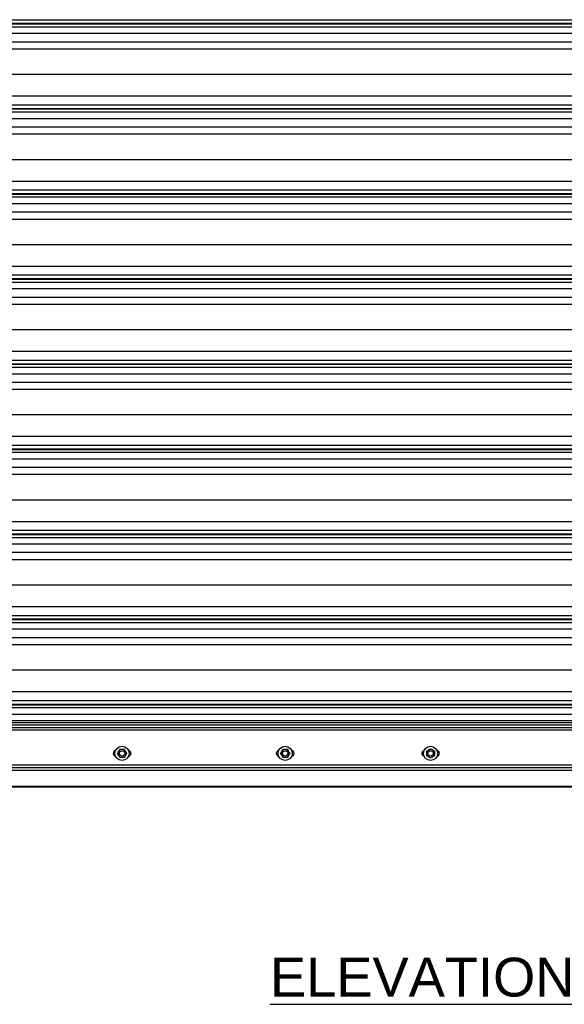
# Model space of a CAD drawing. Header units: inches. Extents: x 170 to 284, y 215 to 248.
# Tile 857 of 1056: x 228.19 to 229.5, y 239.26 to 241.63. Entities that reach past the tile are written whole.
import ezdxf

# ---------------------------------------------------------------- set-up
doc = ezdxf.new("R2010")
doc.units = ezdxf.units.IN
doc.header["$LTSCALE"] = 0.25
doc.header["$MEASUREMENT"] = 0
doc.linetypes.add('CENTER', pattern=[2, 1.25, -0.25, 0.25, -0.25])
for name, color, linetype in [('ANNOTATIONS', 1, 'Continuous'), ('LH FRONT OF HOOD', 7, 'Continuous'), ('LH TOP OF HOOD', 7, 'Continuous'), ('SECTION CUTS', 6, 'CENTER')]:
    doc.layers.add(name, color=color, linetype=linetype)
doc.styles.add('ARIAL', font='arial.ttf', dxfattribs={"height": 0.09375})

msp = doc.modelspace()

# ---------------------------------------------------------------- linework, layer by layer
at = {"layer": 'LH FRONT OF HOOD'}
msp.add_line((233.10897, 239.78003), (225.37282, 239.78003), dxfattribs=at)
at = {"layer": 'LH TOP OF HOOD'}
for p, q in [((227.16361, 241.63303), (231.19593, 241.63303)), ((231.19593, 241.62354), (227.16361, 241.62354)), ((227.16361, 241.6229), (231.19593, 241.6229)), ((227.16361, 241.61589), (231.19593, 241.61589)), ((227.16361, 241.6002), (231.19593, 241.6002)), ((227.16361, 241.57981), (231.19593, 241.57981)), ((227.24016, 241.56274), (231.11938, 241.56274)), ((227.19378, 241.50135), (231.16577, 241.50135)), ((227.16361, 241.44896), (231.19593, 241.44896)), ((227.16361, 241.42758), (231.19593, 241.42758)), ((231.19593, 241.4181), (227.16361, 241.4181)), ((227.16361, 241.41746), (231.19593, 241.41746)), ((227.16361, 241.41044), (231.19593, 241.41044)), ((227.16361, 241.39475), (231.19593, 241.39475)), ((227.16361, 241.37437), (231.19593, 241.37437)), ((227.24016, 241.35729), (231.11938, 241.35729)), ((227.19378, 241.2959), (231.16577, 241.2959)), ((227.16361, 241.24351), (231.19593, 241.24351)), ((227.16361, 241.22213), (231.19593, 241.22213)), ((231.19593, 241.21265), (227.16361, 241.21265)), ((227.16361, 241.21201), (231.19593, 241.21201)), ((227.16361, 241.20499), (231.19593, 241.20499)), ((227.16361, 241.18931), (231.19593, 241.18931)), ((227.16361, 241.16892), (231.19593, 241.16892)), ((227.24016, 241.15184), (231.11938, 241.15184)), ((227.19378, 241.09045), (231.16577, 241.09045)), ((227.16361, 241.03807), (231.19593, 241.03807)), ((227.16361, 241.01669), (231.19593, 241.01669)), ((231.19593, 241.0072), (227.16361, 241.0072)), ((227.16361, 241.00656), (231.19593, 241.00656)), ((227.16361, 240.99954), (231.19593, 240.99954)), ((227.16361, 240.98386), (231.19593, 240.98386)), ((227.16361, 240.96347), (231.19593, 240.96347)), ((227.24016, 240.9464), (231.11938, 240.9464)), ((227.19378, 240.885), (231.16577, 240.885)), ((227.16361, 240.83262), (231.19593, 240.83262)), ((227.16361, 240.81124), (231.19593, 240.81124)), ((231.19593, 240.80175), (227.16361, 240.80175)), ((227.16361, 240.80111), (231.19593, 240.80111)), ((227.16361, 240.7941), (231.19593, 240.7941)), ((227.16361, 240.77841), (231.19593, 240.77841)), ((227.16361, 240.75802), (231.19593, 240.75802)), ((227.24016, 240.74095), (231.11938, 240.74095)), ((227.19378, 240.67956), (231.16577, 240.67956)), ((227.16361, 240.62717), (231.19593, 240.62717)), ((227.16361, 240.60579), (231.19593, 240.60579)), ((231.19593, 240.59631), (227.16361, 240.59631)), ((227.16361, 240.59567), (231.19593, 240.59567)), ((227.16361, 240.58865), (231.19593, 240.58865)), ((227.16361, 240.57296), (231.19593, 240.57296)), ((227.16361, 240.55258), (231.19593, 240.55258)), ((227.24016, 240.5355), (231.11938, 240.5355)), ((227.19378, 240.47411), (231.16577, 240.47411)), ((227.16361, 240.42172), (231.19593, 240.42172)), ((227.16361, 240.40034), (231.19593, 240.40034)), ((231.19593, 240.39086), (227.16361, 240.39086)), ((227.16361, 240.39022), (231.19593, 240.39022)), ((227.16361, 240.3832), (231.19593, 240.3832)), ((227.16361, 240.36752), (231.19593, 240.36752)), ((227.16361, 240.34713), (231.19593, 240.34713)), ((227.24016, 240.33005), (231.11938, 240.33005)), ((227.19378, 240.26866), (231.16577, 240.26866)), ((227.16361, 240.21628), (231.19593, 240.21628)), ((227.16361, 240.1949), (231.19593, 240.1949)), ((231.19593, 240.18541), (227.16361, 240.18541)), ((227.16361, 240.18477), (231.19593, 240.18477)), ((227.16361, 240.17775), (231.19593, 240.17775)), ((227.16361, 240.16207), (231.19593, 240.16207)), ((227.16361, 240.14168), (231.19593, 240.14168)), ((227.24016, 240.12461), (231.11938, 240.12461)), ((227.19378, 240.06321), (231.16577, 240.06321)), ((227.16361, 240.01083), (231.19593, 240.01083)), ((227.16361, 239.98945), (231.19593, 239.98945)), ((231.19593, 239.97996), (227.16361, 239.97996)), ((227.16361, 239.97932), (231.19593, 239.97932)), ((227.16361, 239.97231), (231.19593, 239.97231)), ((227.16361, 239.95662), (231.19593, 239.95662)), ((231.19593, 239.94023), (227.16361, 239.94023)), ((231.19593, 239.93564), (227.16361, 239.93564)), ((231.19593, 239.92945), (227.16361, 239.92945)), ((227.16361, 239.92384), (231.19593, 239.92384)), ((231.19593, 239.91742), (227.16361, 239.91742)), ((227.16361, 239.83396), (231.19593, 239.83396)), ((227.16361, 239.82754), (231.19593, 239.82754)), ((231.33697, 239.82031), (227.02257, 239.82031)), ((227.15526, 239.82111), (231.20429, 239.82111)), ((233.10897, 239.78003), (225.37282, 239.78003)), ((231.33697, 239.78189), (227.02257, 239.78189)), ((231.33697, 239.78074), (227.02257, 239.78074)), ((231.33697, 239.78003), (227.02257, 239.78003)), ((231.29228, 239.78189), (227.16578, 239.78189))]:
    msp.add_line(p, q, dxfattribs=at)
for centre, radius in [((228.43503, 239.86178), 0.01712), ((228.8288, 239.86178), 0.01712), ((229.17977, 239.86178), 0.01712), ((228.43503, 239.86178), 0.00642), ((228.8288, 239.86178), 0.00642), ((229.17977, 239.86178), 0.00642)]:
    msp.add_circle(centre, radius, dxfattribs=at)
for centre, radius, start, end in [((228.42112, 239.86178), 0.00749, 102.05152, 257.94848), ((228.43503, 239.86178), 0.00962, 150, 210), ((228.43503, 239.86178), 0.00962, 90, 150), ((228.43503, 239.86178), 0.00962, 210, 270), ((228.43503, 239.86178), 0.00962, 30, 90), ((228.43503, 239.86178), 0.00962, 270, 330), ((228.43503, 239.86178), 0.00962, 330, 30), ((228.44894, 239.86178), 0.00749, 282.05152, 77.94848), ((228.81489, 239.86178), 0.00749, 102.05152, 257.94848), ((228.8288, 239.86178), 0.00962, 150, 210), ((228.8288, 239.86178), 0.00962, 90, 150), ((228.8288, 239.86178), 0.00962, 210, 270), ((228.8288, 239.86178), 0.00962, 30, 90), ((228.8288, 239.86178), 0.00962, 270, 330), ((228.8288, 239.86178), 0.00962, 330, 30), ((228.84271, 239.86178), 0.00749, 282.05152, 77.94848), ((229.16479, 239.86178), 0.00642, 98.21321, 261.78679), ((229.17977, 239.86178), 0.00962, 120, 180), ((229.17977, 239.86178), 0.00962, 180, 240), ((229.17977, 239.86178), 0.00962, 60, 120), ((229.17977, 239.86178), 0.00962, 240, 300), ((229.17977, 239.86178), 0.00962, 0, 60), ((229.17977, 239.86178), 0.00962, 300, 0), ((229.19475, 239.86178), 0.00642, 278.21321, 81.78679)]:
    msp.add_arc(centre, radius, start, end, dxfattribs=at)
for points, knots in [([(229.17496, 239.87011), (229.17563, 239.8705), (229.177, 239.87129), (229.1786, 239.87221), (229.17951, 239.87273), (229.17977, 239.87289)], [0, 0, 0, 0, 0.4057211, 0.8260994, 1, 1, 1, 1]), ([(229.17977, 239.87289), (229.18052, 239.87246), (229.18204, 239.87158), (229.18371, 239.87062), (229.18456, 239.87012), (229.18458, 239.87011)], [0, 0, 0, 0, 0.4839977, 0.9856214, 1, 1, 1, 1]), ([(228.42392, 239.86178), (228.42435, 239.86252), (228.42523, 239.86405), (228.42619, 239.86571), (228.42668, 239.86656), (228.42669, 239.86659)], [0, 0, 0, 0, 0.4839977, 0.9856214, 1, 1, 1, 1]), ([(228.42669, 239.85697), (228.42631, 239.85764), (228.42551, 239.85901), (228.42459, 239.8606), (228.42407, 239.86151), (228.42392, 239.86178)], [0, 0, 0, 0, 0.4057211, 0.8260994, 1, 1, 1, 1]), ([(228.42669, 239.86659), (228.42708, 239.86726), (228.42787, 239.86863), (228.42879, 239.87022), (228.42932, 239.87113), (228.42947, 239.8714)], [0, 0, 0, 0, 0.4057211, 0.8260994, 1, 1, 1, 1]), ([(228.42947, 239.85215), (228.42904, 239.8529), (228.42816, 239.85442), (228.4272, 239.85609), (228.42671, 239.85694), (228.42669, 239.85697)], [0, 0, 0, 0, 0.4839977, 0.9856214, 1, 1, 1, 1]), ([(228.43503, 239.8714), (228.4349, 239.8714), (228.43335, 239.8714), (228.43145, 239.8714), (228.4298, 239.8714), (228.42947, 239.8714)], [0, 0, 0, 0, 0.0660449, 0.8129016, 1, 1, 1, 1]), ([(228.43503, 239.85215), (228.4349, 239.85215), (228.43335, 239.85215), (228.43145, 239.85215), (228.4298, 239.85215), (228.42947, 239.85215)], [0, 0, 0, 0, 0.0660449, 0.8129016, 1, 1, 1, 1]), ([(228.44058, 239.8714), (228.44011, 239.8714), (228.43835, 239.8714), (228.43643, 239.8714), (228.43503, 239.8714)], [0, 0, 0, 0, 0.2661568, 1, 1, 1, 1]), ([(228.44058, 239.85215), (228.44011, 239.85215), (228.43835, 239.85215), (228.43643, 239.85215), (228.43503, 239.85215)], [0, 0, 0, 0, 0.2661568, 1, 1, 1, 1]), ([(228.44058, 239.8714), (228.44101, 239.87065), (228.44189, 239.86913), (228.44285, 239.86746), (228.44335, 239.86661), (228.44336, 239.86659)], [0, 0, 0, 0, 0.4839977, 0.9856214, 1, 1, 1, 1]), ([(228.44336, 239.85697), (228.44297, 239.85629), (228.44218, 239.85492), (228.44126, 239.85333), (228.44073, 239.85242), (228.44058, 239.85215)], [0, 0, 0, 0, 0.4057211, 0.8260994, 1, 1, 1, 1]), ([(228.44336, 239.86659), (228.44375, 239.86591), (228.44454, 239.86455), (228.44546, 239.86295), (228.44598, 239.86204), (228.44614, 239.86178)], [0, 0, 0, 0, 0.4057211, 0.8260994, 1, 1, 1, 1]), ([(228.44614, 239.86178), (228.4457, 239.86103), (228.44483, 239.85951), (228.44387, 239.85784), (228.44337, 239.85699), (228.44336, 239.85697)], [0, 0, 0, 0, 0.4839977, 0.9856214, 1, 1, 1, 1]), ([(228.81769, 239.86178), (228.81812, 239.86252), (228.819, 239.86405), (228.81996, 239.86571), (228.82045, 239.86656), (228.82047, 239.86659)], [0, 0, 0, 0, 0.4839977, 0.9856214, 1, 1, 1, 1]), ([(228.82047, 239.85697), (228.82008, 239.85764), (228.81929, 239.85901), (228.81837, 239.8606), (228.81784, 239.86151), (228.81769, 239.86178)], [0, 0, 0, 0, 0.4057211, 0.8260994, 1, 1, 1, 1]), ([(228.82047, 239.86659), (228.82086, 239.86726), (228.82165, 239.86863), (228.82257, 239.87022), (228.82309, 239.87113), (228.82325, 239.8714)], [0, 0, 0, 0, 0.4057211, 0.8260994, 1, 1, 1, 1]), ([(228.82325, 239.85215), (228.82281, 239.8529), (228.82194, 239.85442), (228.82097, 239.85609), (228.82048, 239.85694), (228.82047, 239.85697)], [0, 0, 0, 0, 0.4839977, 0.9856214, 1, 1, 1, 1]), ([(228.8288, 239.8714), (228.82867, 239.8714), (228.82712, 239.8714), (228.82522, 239.8714), (228.82357, 239.8714), (228.82325, 239.8714)], [0, 0, 0, 0, 0.0660449, 0.8129016, 1, 1, 1, 1]), ([(228.8288, 239.85215), (228.82867, 239.85215), (228.82712, 239.85215), (228.82522, 239.85215), (228.82357, 239.85215), (228.82325, 239.85215)], [0, 0, 0, 0, 0.0660449, 0.8129016, 1, 1, 1, 1]), ([(228.83436, 239.8714), (228.83389, 239.8714), (228.83212, 239.8714), (228.83021, 239.8714), (228.8288, 239.8714)], [0, 0, 0, 0, 0.2661568, 1, 1, 1, 1]), ([(228.83436, 239.85215), (228.83389, 239.85215), (228.83212, 239.85215), (228.83021, 239.85215), (228.8288, 239.85215)], [0, 0, 0, 0, 0.2661568, 1, 1, 1, 1]), ([(228.83436, 239.8714), (228.83479, 239.87065), (228.83567, 239.86913), (228.83663, 239.86746), (228.83712, 239.86661), (228.83713, 239.86659)], [0, 0, 0, 0, 0.4839977, 0.9856214, 1, 1, 1, 1]), ([(228.83713, 239.85697), (228.83675, 239.85629), (228.83595, 239.85492), (228.83503, 239.85333), (228.83451, 239.85242), (228.83436, 239.85215)], [0, 0, 0, 0, 0.4057211, 0.8260994, 1, 1, 1, 1]), ([(228.83713, 239.86659), (228.83752, 239.86591), (228.83831, 239.86455), (228.83923, 239.86295), (228.83976, 239.86204), (228.83991, 239.86178)], [0, 0, 0, 0, 0.4057211, 0.8260994, 1, 1, 1, 1]), ([(228.83991, 239.86178), (228.83948, 239.86103), (228.8386, 239.85951), (228.83764, 239.85784), (228.83715, 239.85699), (228.83713, 239.85697)], [0, 0, 0, 0, 0.4839977, 0.9856214, 1, 1, 1, 1]), ([(229.17015, 239.86733), (229.1709, 239.86776), (229.17242, 239.86864), (229.17408, 239.8696), (229.17494, 239.8701), (229.17496, 239.87011)], [0, 0, 0, 0, 0.4839977, 0.9856214, 1, 1, 1, 1]), ([(229.17015, 239.86733), (229.17015, 239.86686), (229.17015, 239.8651), (229.17015, 239.86318), (229.17015, 239.86178)], [0, 0, 0, 0, 0.2661568, 1, 1, 1, 1]), ([(229.17015, 239.86178), (229.17015, 239.86165), (229.17015, 239.8601), (229.17015, 239.8582), (229.17015, 239.85655), (229.17015, 239.85622)], [0, 0, 0, 0, 0.0660449, 0.8129016, 1, 1, 1, 1]), ([(229.17496, 239.85344), (229.17429, 239.85383), (229.17292, 239.85462), (229.17133, 239.85554), (229.17042, 239.85607), (229.17015, 239.85622)], [0, 0, 0, 0, 0.4057211, 0.8260994, 1, 1, 1, 1]), ([(229.17977, 239.85067), (229.17903, 239.8511), (229.1775, 239.85198), (229.17584, 239.85294), (229.17499, 239.85343), (229.17496, 239.85344)], [0, 0, 0, 0, 0.4839977, 0.9856214, 1, 1, 1, 1]), ([(229.18458, 239.85344), (229.18391, 239.85306), (229.18254, 239.85226), (229.18095, 239.85134), (229.18004, 239.85082), (229.17977, 239.85067)], [0, 0, 0, 0, 0.4057211, 0.8260994, 1, 1, 1, 1]), ([(229.18458, 239.87011), (229.18526, 239.86972), (229.18663, 239.86893), (229.18822, 239.86801), (229.18913, 239.86749), (229.1894, 239.86733)], [0, 0, 0, 0, 0.4057211, 0.8260994, 1, 1, 1, 1]), ([(229.1894, 239.85622), (229.18865, 239.85579), (229.18713, 239.85491), (229.18546, 239.85395), (229.18461, 239.85346), (229.18458, 239.85344)], [0, 0, 0, 0, 0.4839977, 0.9856214, 1, 1, 1, 1]), ([(229.1894, 239.86733), (229.1894, 239.86686), (229.1894, 239.8651), (229.1894, 239.86318), (229.1894, 239.86178)], [0, 0, 0, 0, 0.2661568, 1, 1, 1, 1]), ([(229.1894, 239.86178), (229.1894, 239.86165), (229.1894, 239.8601), (229.1894, 239.8582), (229.1894, 239.85655), (229.1894, 239.85622)], [0, 0, 0, 0, 0.0660449, 0.8129016, 1, 1, 1, 1])]:
    msp.add_open_spline(points, degree=3, knots=knots, dxfattribs=at)
at = {"layer": 'SECTION CUTS'}
msp.add_line((226.51802, 241.15184), (231.93738, 241.15184), dxfattribs=at)

# ---------------------------------------------------------------- texts
at = {"layer": 'ANNOTATIONS', "insert": (229.15964, 239.36844), "char_height": 0.09375, "width": 3.0834986, "attachment_point": 2, "style": 'ARIAL'}
msp.add_mtext('{\\LELEVATION}', dxfattribs=at)

doc.saveas('drawing.dxf')
